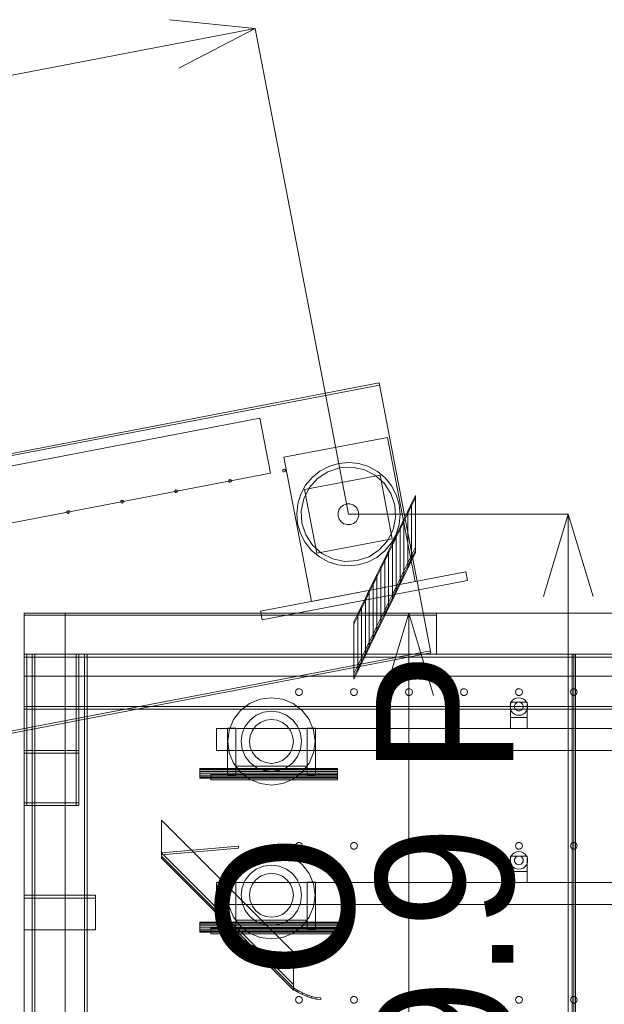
# Model space of a CAD drawing. Header units: millimetres. Extents: x -4395 to 65662, y -65530 to 6847.
# Tile 934 of 1034: x 40453 to 41517, y 2288 to 4080. Entities that reach past the tile are written whole.
import ezdxf

# ---------------------------------------------------------------- set-up
doc = ezdxf.new("R2010")
doc.units = ezdxf.units.MM
for name, color, linetype, lineweight in [('COTAS_O', 1, 'Continuous', 0), ('COTAS_P', 1, 'Continuous', 0), ('lateral_C03', 7, 'Continuous', 0), ('lateral_C03-dry', 7, 'Continuous', 0), ('lateral_secador', 7, 'Continuous', 0)]:
    doc.layers.add(name, color=color, linetype=linetype, lineweight=lineweight)
doc.dimstyles.new('R19_100', dxfattribs={"dimtxt": 250, "dimasz": 150, "dimexe": 150, "dimexo": 80, "dimgap": 100, "dimtad": 1, "dimtih": 1, "dimtoh": 1, "dimdsep": 46, "dimcen": 0.09, "dimadec": 0, "dimazin": 0, "dimtfac": 1, "dimtdec": 4, "dimtofl": 0, "dimtmove": 0, "dimatfit": 3, "dimfxl": 1, "dimtolj": 1, "dimtzin": 0, "dimarcsym": 0})

# ---------------------------------------------------------------- blocks, each defined once
blk = doc.blocks.new('DIM_R33_10')
at = {"layer": 'COTAS_P'}
for p, q in [((40881.6, 4063.8), (40725.8, 4079.7)), ((27230.5, 1444.9), (40881.6, 4063.8)), ((40881.6, 4063.8), (40742.7, 3991.3)), ((41051.1, 3179.9), (40881.6, 4063.8)), ((27230.5, 1444.9), (27369.3, 1517.3)), ((27400.1, 561), (27230.5, 1444.9)), ((27230.5, 1444.9), (27386.3, 1428.9))]:
    blk.add_line(p, q, dxfattribs=at)
blk.add_text('13900 P', height=250, rotation=10.86, dxfattribs=at).set_placement((34037.2, 2852.5))
blk = doc.blocks.new('DIM_R33_12')
at = {"layer": 'COTAS_P'}
for p, q in [((41051.1, 3179.9), (41451.1, 3179.9)), ((41451.1, 3179.9), (41406.1, 3029.9)), ((41451.1, 0), (41451.1, 3179.9)), ((41451.1, 3179.9), (41496.1, 3029.9)), ((41451.1, 0), (41406.1, 150)), ((41451.1, 0), (41496.1, 150)), ((41051.1, 0), (41451.1, 0))]:
    blk.add_line(p, q, dxfattribs=at)
blk.add_text('3179.9 P', height=250, rotation=90, dxfattribs=at).set_placement((41351.1, 1589.9))
blk = doc.blocks.new('DIM_R33_29')
at = {"layer": 'COTAS_O'}
for p, q in [((40461.1, 3000), (41161.1, 3000)), ((41161.1, 3000), (41116.1, 2850)), ((41161.1, 0), (41161.1, 3000)), ((41161.1, 3000), (41206.1, 2850)), ((41161.1, 0), (41116.1, 150)), ((41161.1, 0), (41206.1, 150)), ((40461.1, 0), (41161.1, 0))]:
    blk.add_line(p, q, dxfattribs=at)
blk.add_text('3000 O', height=250, rotation=90, dxfattribs=at).set_placement((41061.1, 1500))

msp = doc.modelspace()

# ---------------------------------------------------------------- linework, layer by layer
at = {"layer": 'lateral_C03'}
for p, q in [((27259.655, 762.147), (41107.13, 3418.726)), ((27260.408, 758.219), (41107.884, 3414.798)), ((41201.335, 2927.681), (41107.13, 3418.726)), ((41107.884, 3414.798), (41107.13, 3418.726)), ((27391.471, 765.035), (40890.305, 3354.728)), ((40909.523, 3254.555), (40890.305, 3354.728)), ((40933.482, 3283.589), (41122.043, 3319.764)), ((41172.349, 3057.545), (41122.043, 3319.764)), ((40933.482, 3283.589), (40983.787, 3021.371)), ((40932.006, 3260.668), (40931.62, 3258.794)), ((40933.604, 3261.72), (40932.006, 3260.668)), ((40935.478, 3261.334), (40933.604, 3261.72)), ((40936.53, 3259.736), (40935.478, 3261.334)), ((41015.745, 3266.985), (40999.435, 3258.409)), ((41034.922, 3264.357), (41013.614, 3257.285)), ((41033.415, 3272.214), (41015.745, 3266.985)), ((41051.765, 3273.895), (41033.415, 3272.214)), ((41057.334, 3265.673), (41034.922, 3264.357)), ((41070.091, 3271.964), (41051.765, 3273.895)), ((41079.323, 3261.143), (41057.334, 3265.673)), ((41087.688, 3266.495), (41070.091, 3271.964)), ((41099.39, 3251.077), (41079.323, 3261.143)), ((41103.88, 3257.698), (41087.688, 3266.495)), ((27410.689, 664.861), (40909.523, 3254.555)), ((40835.395, 3242.879), (40833.797, 3241.827)), ((40837.269, 3242.493), (40835.395, 3242.879)), ((40931.62, 3258.794), (40932.672, 3257.196)), ((40932.672, 3257.196), (40934.546, 3256.81)), ((40934.546, 3256.81), (40936.144, 3257.862)), ((40936.144, 3257.862), (40936.53, 3259.736)), ((40971.263, 3224.652), (41108.755, 3251.029)), ((40985.111, 3246.816), (40973.324, 3232.651)), ((40994.863, 3244.94), (40979.946, 3228.162)), ((40999.435, 3258.409), (40985.111, 3246.816)), ((41013.614, 3257.285), (40994.863, 3244.94)), ((41116.168, 3236.159), (41099.39, 3251.077)), ((41118.044, 3245.911), (41103.88, 3257.698)), ((41130.988, 3135.142), (41108.755, 3251.029)), ((41129.637, 3231.587), (41118.044, 3245.911)), ((40833.797, 3241.827), (40833.411, 3239.953)), ((40833.411, 3239.953), (40834.463, 3238.355)), ((40834.463, 3238.355), (40836.337, 3237.969)), ((40836.337, 3237.969), (40837.935, 3239.021)), ((40838.321, 3240.895), (40837.269, 3242.493)), ((40837.935, 3239.021), (40838.321, 3240.895)), ((40973.324, 3232.651), (40964.527, 3216.46)), ((40979.946, 3228.162), (40969.879, 3208.095)), ((41128.513, 3217.408), (41116.168, 3236.159)), ((41138.213, 3215.277), (41129.637, 3231.587)), ((40735.588, 3222.986), (40735.202, 3221.112)), ((40735.202, 3221.112), (40736.254, 3219.514)), ((40737.186, 3224.038), (40735.588, 3222.986)), ((40736.254, 3219.514), (40738.128, 3219.128)), ((40739.06, 3223.652), (40737.186, 3224.038)), ((40738.128, 3219.128), (40739.726, 3220.18)), ((40740.112, 3222.054), (40739.06, 3223.652)), ((40739.726, 3220.18), (40740.112, 3222.054)), ((40964.527, 3216.46), (40959.058, 3198.863)), ((40969.879, 3208.095), (40965.35, 3186.106)), ((40971.263, 3224.652), (40993.495, 3108.765)), ((41135.585, 3196.1), (41128.513, 3217.408)), ((41143.442, 3197.608), (41138.213, 3215.277)), ((40637.379, 3204.145), (40636.993, 3202.271)), ((40636.993, 3202.271), (40638.045, 3200.673)), ((40638.977, 3205.197), (40637.379, 3204.145)), ((40638.045, 3200.673), (40639.919, 3200.287)), ((40640.851, 3204.811), (40638.977, 3205.197)), ((40639.919, 3200.287), (40641.517, 3201.339)), ((40641.903, 3203.213), (40640.851, 3204.811)), ((40641.517, 3201.339), (40641.903, 3203.213)), ((40959.058, 3198.863), (40957.127, 3180.537)), ((41037.261, 3192.889), (41033.925, 3187.969)), ((41041.955, 3196.537), (41037.261, 3192.889)), ((41047.545, 3198.557), (41041.955, 3196.537)), ((41053.487, 3198.75), (41047.545, 3198.557)), ((41059.197, 3197.097), (41053.487, 3198.75)), ((41064.117, 3193.761), (41059.197, 3197.097)), ((41067.765, 3189.068), (41064.117, 3193.761)), ((41069.785, 3183.477), (41067.765, 3189.068)), ((41136.901, 3173.688), (41135.585, 3196.1)), ((41145.123, 3179.257), (41143.442, 3197.608)), ((40539.17, 3185.304), (40538.784, 3183.43)), ((40538.784, 3183.43), (40539.836, 3181.832)), ((40540.768, 3186.356), (40539.17, 3185.304)), ((40539.836, 3181.832), (40541.71, 3181.446)), ((40542.642, 3185.97), (40540.768, 3186.356)), ((40541.71, 3181.446), (40543.308, 3182.498)), ((40543.694, 3184.372), (40542.642, 3185.97)), ((40543.308, 3182.498), (40543.694, 3184.372)), ((40957.127, 3180.537), (40958.809, 3162.187)), ((40965.35, 3186.106), (40966.665, 3163.694)), ((41033.925, 3187.969), (41032.273, 3182.259)), ((41032.273, 3182.259), (41032.466, 3176.317)), ((41032.466, 3176.317), (41034.485, 3170.726)), ((41064.989, 3166.905), (41068.325, 3171.825)), ((41068.325, 3171.825), (41069.978, 3177.535)), ((41069.978, 3177.535), (41069.785, 3183.477)), ((41132.371, 3151.7), (41136.901, 3173.688)), ((41143.192, 3160.931), (41145.123, 3179.257)), ((40958.809, 3162.187), (40964.038, 3144.517)), ((40966.665, 3163.694), (40973.737, 3142.386)), ((41034.485, 3170.726), (41038.133, 3166.033)), ((41038.133, 3166.033), (41043.053, 3162.697)), ((41043.053, 3162.697), (41048.764, 3161.044)), ((41048.764, 3161.044), (41054.705, 3161.237)), ((41054.705, 3161.237), (41060.296, 3163.257)), ((41060.296, 3163.257), (41064.989, 3166.905)), ((41137.723, 3143.335), (41143.192, 3160.931)), ((40964.038, 3144.517), (40972.613, 3128.207)), ((40973.737, 3142.386), (40986.083, 3123.635)), ((41122.305, 3131.632), (41132.371, 3151.7)), ((41128.926, 3127.143), (41137.723, 3143.335)), ((40972.613, 3128.207), (40984.206, 3113.883)), ((40986.083, 3123.635), (41002.861, 3108.718)), ((40993.495, 3108.765), (41130.988, 3135.142)), ((41107.388, 3114.854), (41122.305, 3131.632)), ((41117.139, 3112.978), (41128.926, 3127.143)), ((40984.206, 3113.883), (40998.371, 3102.096)), ((40998.371, 3102.096), (41014.563, 3093.299)), ((41002.861, 3108.718), (41022.928, 3098.651)), ((41067.329, 3095.437), (41088.636, 3102.509)), ((41086.506, 3092.81), (41102.816, 3101.385)), ((41088.636, 3102.509), (41107.388, 3114.854)), ((41102.816, 3101.385), (41117.139, 3112.978)), ((41014.563, 3093.299), (41032.16, 3087.83)), ((41022.928, 3098.651), (41044.917, 3094.121)), ((41032.16, 3087.83), (41050.485, 3085.899)), ((41044.917, 3094.121), (41067.329, 3095.437)), ((41050.485, 3085.899), (41068.836, 3087.581)), ((41068.836, 3087.581), (41086.506, 3092.81)), ((40891.471, 3003.66), (41264.665, 3075.256)), ((41267.68, 3059.543), (41264.665, 3075.256)), ((40894.485, 2987.947), (41267.68, 3059.543)), ((40983.787, 3021.371), (41172.349, 3057.545)), ((40891.471, 3003.66), (40894.485, 2987.947)), ((27353.106, 275.03), (41200.582, 2931.609)), ((27353.86, 271.102), (41201.335, 2927.681)), ((41201.335, 2927.681), (41200.582, 2931.609))]:
    msp.add_line(p, q, dxfattribs=at)
at = {"layer": 'lateral_C03-dry'}
for p, q in [((41173.125, 3213.897), (41166.126, 3199.528)), ((41173.125, 3209.897), (41166.126, 3195.528)), ((41173.125, 3209.897), (41173.125, 3213.897)), ((41173.125, 3213.897), (41173.125, 3119.897)), ((41166.126, 3199.528), (41159.126, 3185.16)), ((41166.126, 3195.528), (41159.126, 3181.16)), ((41166.126, 3199.528), (41166.126, 3195.528)), ((41166.126, 3105.528), (41166.126, 3199.528)), ((41159.126, 3185.16), (41152.127, 3170.791)), ((41159.126, 3181.16), (41152.127, 3166.791)), ((41159.126, 3185.16), (41159.126, 3181.16)), ((41159.126, 3091.16), (41159.126, 3185.16)), ((41145.127, 3156.423), (41138.128, 3142.054)), ((41152.127, 3170.791), (41145.127, 3156.423)), ((41152.127, 3166.791), (41145.127, 3152.423)), ((41145.127, 3156.423), (41145.127, 3152.423)), ((41145.127, 3062.423), (41145.127, 3156.423)), ((41152.127, 3170.791), (41152.127, 3166.791)), ((41152.127, 3076.791), (41152.127, 3170.791)), ((41138.128, 3142.054), (41131.128, 3127.686)), ((41138.128, 3138.054), (41131.128, 3123.686)), ((41145.127, 3152.423), (41138.128, 3138.054)), ((41138.128, 3142.054), (41138.128, 3138.054)), ((41138.128, 3048.054), (41138.128, 3142.054)), ((41131.128, 3127.686), (41124.129, 3113.317)), ((41131.128, 3123.686), (41124.129, 3109.317)), ((41131.128, 3127.686), (41131.128, 3123.686)), ((41131.128, 3033.686), (41131.128, 3127.686)), ((41173.125, 3119.897), (41166.126, 3105.528)), ((41173.125, 3119.897), (41173.125, 3113.897)), ((41124.129, 3113.317), (41117.13, 3098.949)), ((41124.129, 3109.317), (41117.13, 3094.949)), ((41124.129, 3113.317), (41124.129, 3109.317)), ((41124.129, 3019.317), (41124.129, 3113.317)), ((41166.126, 3105.528), (41159.126, 3091.16)), ((41166.126, 3099.528), (41159.126, 3085.16)), ((41173.125, 3113.897), (41166.126, 3099.528)), ((41173.125, 3109.897), (41166.126, 3095.528)), ((41166.126, 3099.528), (41166.126, 3105.528)), ((41166.126, 3095.528), (41166.126, 3099.528)), ((41173.125, 3113.897), (41173.125, 3109.897)), ((41110.13, 3084.58), (41103.131, 3070.211)), ((41117.13, 3098.949), (41110.13, 3084.58)), ((41117.13, 3094.949), (41110.13, 3080.58)), ((41110.13, 3084.58), (41110.13, 3080.58)), ((41110.13, 2990.58), (41110.13, 3084.58)), ((41117.13, 3098.949), (41117.13, 3094.949)), ((41117.13, 3004.949), (41117.13, 3098.949)), ((41159.126, 3091.16), (41152.127, 3076.791)), ((41159.126, 3085.16), (41152.127, 3070.791)), ((41166.126, 3095.528), (41159.126, 3081.16)), ((41159.126, 3085.16), (41159.126, 3091.16)), ((41159.126, 3081.16), (41159.126, 3085.16)), ((41103.131, 3070.211), (41096.131, 3055.843)), ((41103.131, 3066.211), (41096.131, 3051.843)), ((41110.13, 3080.58), (41103.131, 3066.211)), ((41103.131, 3070.211), (41103.131, 3066.211)), ((41103.131, 2976.211), (41103.131, 3070.211)), ((41152.127, 3076.791), (41145.127, 3062.423)), ((41152.127, 3070.791), (41145.127, 3056.423)), ((41152.127, 3066.791), (41145.127, 3052.423)), ((41159.126, 3081.16), (41152.127, 3066.791)), ((41152.127, 3070.791), (41152.127, 3076.791)), ((41152.127, 3066.791), (41152.127, 3070.791)), ((41096.131, 3055.843), (41089.132, 3041.474)), ((41096.131, 3051.843), (41089.132, 3037.474)), ((41096.131, 3055.843), (41096.131, 3051.843)), ((41096.131, 2961.843), (41096.131, 3055.843)), ((41138.128, 3048.054), (41131.128, 3033.686)), ((41145.127, 3062.423), (41138.128, 3048.054)), ((41145.127, 3056.423), (41138.128, 3042.054)), ((41145.127, 3052.423), (41138.128, 3038.054)), ((41138.128, 3042.054), (41138.128, 3048.054)), ((41145.127, 3056.423), (41145.127, 3062.423)), ((41145.127, 3052.423), (41145.127, 3056.423)), ((41089.132, 3041.474), (41082.132, 3027.106)), ((41089.132, 3037.474), (41082.132, 3023.106)), ((41089.132, 3041.474), (41089.132, 3037.474)), ((41089.132, 2947.474), (41089.132, 3041.474)), ((41131.128, 3033.686), (41124.129, 3019.317)), ((41138.128, 3042.054), (41131.128, 3027.686)), ((41138.128, 3038.054), (41131.128, 3023.686)), ((41131.128, 3027.686), (41131.128, 3033.686)), ((41138.128, 3038.054), (41138.128, 3042.054)), ((41075.133, 3012.737), (41068.133, 2998.369)), ((41082.132, 3027.106), (41075.133, 3012.737)), ((41082.132, 3023.106), (41075.133, 3008.737)), ((41075.133, 3012.737), (41075.133, 3008.737)), ((41075.133, 2918.737), (41075.133, 3012.737)), ((41082.132, 3027.106), (41082.132, 3023.106)), ((41082.132, 2933.106), (41082.132, 3027.106)), ((41124.129, 3019.317), (41117.13, 3004.949)), ((41124.129, 3013.317), (41117.13, 2998.949)), ((41131.128, 3027.686), (41124.129, 3013.317)), ((41131.128, 3023.686), (41124.129, 3009.317)), ((41124.129, 3013.317), (41124.129, 3019.317)), ((41124.129, 3009.317), (41124.129, 3013.317)), ((41131.128, 3023.686), (41131.128, 3027.686)), ((41068.133, 2998.369), (41061.134, 2984)), ((41068.133, 2994.369), (41061.134, 2980)), ((41075.133, 3008.737), (41068.133, 2994.369)), ((41068.133, 2998.369), (41068.133, 2994.369)), ((41068.133, 2904.369), (41068.133, 2998.369)), ((41117.13, 3004.949), (41110.13, 2990.58)), ((41117.13, 2998.949), (41110.13, 2984.58)), ((41117.13, 2994.949), (41110.13, 2980.58)), ((41124.129, 3009.317), (41117.13, 2994.949)), ((41117.13, 2998.949), (41117.13, 3004.949)), ((41117.13, 2994.949), (41117.13, 2998.949)), ((41061.134, 2984), (41061.134, 2980)), ((41061.134, 2890), (41061.134, 2984)), ((41103.131, 2976.211), (41096.131, 2961.843)), ((41110.13, 2990.58), (41103.131, 2976.211)), ((41110.13, 2984.58), (41103.131, 2970.211)), ((41110.13, 2980.58), (41103.131, 2966.211)), ((41103.131, 2970.211), (41103.131, 2976.211)), ((41110.13, 2984.58), (41110.13, 2990.58)), ((41110.13, 2980.58), (41110.13, 2984.58)), ((41096.131, 2961.843), (41089.132, 2947.474)), ((41103.131, 2970.211), (41096.131, 2955.843)), ((41103.131, 2966.211), (41096.131, 2951.843)), ((41096.131, 2955.843), (41096.131, 2961.843)), ((41103.131, 2966.211), (41103.131, 2970.211)), ((41089.132, 2947.474), (41082.132, 2933.106)), ((41089.132, 2941.474), (41082.132, 2927.106)), ((41096.131, 2955.843), (41089.132, 2941.474)), ((41096.131, 2951.843), (41089.132, 2937.474)), ((41089.132, 2941.474), (41089.132, 2947.474)), ((41089.132, 2937.474), (41089.132, 2941.474)), ((41096.131, 2951.843), (41096.131, 2955.843)), ((41082.132, 2933.106), (41075.133, 2918.737)), ((41082.132, 2927.106), (41075.133, 2912.737)), ((41082.132, 2923.106), (41075.133, 2908.737)), ((41089.132, 2937.474), (41082.132, 2923.106)), ((41082.132, 2927.106), (41082.132, 2933.106)), ((41082.132, 2923.106), (41082.132, 2927.106)), ((41068.133, 2904.369), (41061.134, 2890)), ((41075.133, 2918.737), (41068.133, 2904.369)), ((41075.133, 2912.737), (41068.133, 2898.369)), ((41075.133, 2908.737), (41068.133, 2894.369)), ((41068.133, 2898.369), (41068.133, 2904.369)), ((41075.133, 2912.737), (41075.133, 2918.737)), ((41075.133, 2908.737), (41075.133, 2912.737)), ((41068.133, 2898.369), (41061.134, 2884)), ((41068.133, 2894.369), (41061.134, 2880)), ((41061.134, 2884), (41061.134, 2890)), ((41068.133, 2894.369), (41068.133, 2898.369)), ((41061.134, 2880), (41061.134, 2884))]:
    msp.add_line(p, q, dxfattribs=at)
at = {"layer": 'lateral_secador'}
for p, q in [((40461.134, 3000), (40536.134, 3000)), ((40461.134, 3000), (40461.134, 2750)), ((40461.134, 3000), (40461.134, 0)), ((40461.134, 3000), (41211.134, 3000)), ((40461.134, 3000), (40461.134, 2996)), ((40461.134, 2996), (41211.134, 2996)), ((40536.134, 2750), (40536.134, 3000)), ((40536.134, 0), (40536.134, 3000)), ((41211.134, 3000), (42211.134, 3000)), ((41211.134, 3000), (41211.134, 2925)), ((41211.134, 2996), (41211.134, 3000)), ((40461.134, 2925), (41461.134, 2925)), ((40461.134, 2925), (40461.134, 0)), ((40461.134, 2925), (60461.134, 2925)), ((40461.134, 2925), (40461.134, 2885)), ((40461.134, 2925), (40461.134, 2920)), ((40461.134, 2925), (40561.134, 2925)), ((40461.134, 2925), (40461.134, 2650)), ((40461.134, 2925), (40466.134, 2925)), ((40466.134, 2650), (40466.134, 2925)), ((40476.134, 2925), (40576.134, 2925)), ((40476.134, 2925), (40476.134, 20)), ((40476.134, 2925), (40481.134, 2925)), ((40481.134, 20), (40481.134, 2925)), ((40556.134, 2925), (40561.134, 2925)), ((40556.134, 2925), (40556.134, 2650)), ((40561.134, 2650), (40561.134, 2925)), ((40571.134, 2925), (40576.134, 2925)), ((40571.134, 2925), (40571.134, 20)), ((40576.134, 20), (40576.134, 2925)), ((41211.134, 2925), (42211.134, 2925)), ((41458.134, 2925), (41464.134, 2925)), ((41458.134, 2925), (41458.134, 60)), ((41461.134, 0), (41461.134, 2925)), ((41461.134, 2925), (42461.134, 2925)), ((41464.134, 60), (41464.134, 2925)), ((40461.134, 2920), (60461.134, 2920)), ((40461.134, 2920), (40461.134, 2830)), ((40461.134, 2885), (60461.134, 2885)), ((40955.997, 2860.082), (40954.784, 2856.35)), ((40954.784, 2856.35), (40955.997, 2852.618)), ((40959.172, 2862.389), (40955.997, 2860.082)), ((40955.997, 2852.618), (40959.172, 2850.311)), ((40963.096, 2862.389), (40959.172, 2862.389)), ((40959.172, 2850.311), (40963.096, 2850.311)), ((40966.271, 2860.082), (40963.096, 2862.389)), ((40963.096, 2850.311), (40966.271, 2852.618)), ((40967.484, 2856.35), (40966.271, 2860.082)), ((40966.271, 2852.618), (40967.484, 2856.35)), ((41055.997, 2860.082), (41054.784, 2856.35)), ((41054.784, 2856.35), (41055.997, 2852.618)), ((41059.172, 2862.389), (41055.997, 2860.082)), ((41055.997, 2852.618), (41059.172, 2850.311)), ((41063.096, 2862.389), (41059.172, 2862.389)), ((41059.172, 2850.311), (41063.096, 2850.311)), ((41066.271, 2860.082), (41063.096, 2862.389)), ((41063.096, 2850.311), (41066.271, 2852.618)), ((41067.484, 2856.35), (41066.271, 2860.082)), ((41066.271, 2852.618), (41067.484, 2856.35)), ((41155.997, 2860.082), (41154.784, 2856.35)), ((41154.784, 2856.35), (41155.997, 2852.618)), ((41159.172, 2862.389), (41155.997, 2860.082)), ((41155.997, 2852.618), (41159.172, 2850.311)), ((41163.096, 2862.389), (41159.172, 2862.389)), ((41159.172, 2850.311), (41163.096, 2850.311)), ((41166.271, 2860.082), (41163.096, 2862.389)), ((41163.096, 2850.311), (41166.271, 2852.618)), ((41167.484, 2856.35), (41166.271, 2860.082)), ((41166.271, 2852.618), (41167.484, 2856.35)), ((41255.997, 2860.082), (41254.784, 2856.35)), ((41254.784, 2856.35), (41255.997, 2852.618)), ((41259.172, 2862.389), (41255.997, 2860.082)), ((41255.997, 2852.618), (41259.172, 2850.311)), ((41263.096, 2862.389), (41259.172, 2862.389)), ((41259.172, 2850.311), (41263.096, 2850.311)), ((41266.271, 2860.082), (41263.096, 2862.389)), ((41263.096, 2850.311), (41266.271, 2852.618)), ((41267.484, 2856.35), (41266.271, 2860.082)), ((41266.271, 2852.618), (41267.484, 2856.35)), ((41355.997, 2860.082), (41354.784, 2856.35)), ((41354.784, 2856.35), (41355.997, 2852.618)), ((41359.172, 2862.389), (41355.997, 2860.082)), ((41355.997, 2852.618), (41359.172, 2850.311)), ((41363.096, 2862.389), (41359.172, 2862.389)), ((41359.172, 2850.311), (41363.096, 2850.311)), ((41366.271, 2860.082), (41363.096, 2862.389)), ((41363.096, 2850.311), (41366.271, 2852.618)), ((41367.484, 2856.35), (41366.271, 2860.082)), ((41366.271, 2852.618), (41367.484, 2856.35)), ((41455.997, 2860.082), (41454.784, 2856.35)), ((41454.784, 2856.35), (41455.997, 2852.618)), ((41459.172, 2862.389), (41455.997, 2860.082)), ((41455.997, 2852.618), (41459.172, 2850.311)), ((41463.096, 2862.389), (41459.172, 2862.389)), ((41459.172, 2850.311), (41463.096, 2850.311)), ((41466.271, 2860.082), (41463.096, 2862.389)), ((41463.096, 2850.311), (41466.271, 2852.618)), ((41467.484, 2856.35), (41466.271, 2860.082)), ((41466.271, 2852.618), (41467.484, 2856.35)), ((40871.384, 2835.349), (40854.919, 2822.715)), ((40890.558, 2843.291), (40871.384, 2835.349)), ((40911.134, 2846), (40890.558, 2843.291)), ((40931.71, 2843.291), (40911.134, 2846)), ((40950.884, 2835.349), (40931.71, 2843.291)), ((40967.349, 2822.715), (40950.884, 2835.349)), ((41345.679, 2834.141), (41345.134, 2830)), ((41347.277, 2838), (41345.679, 2834.141)), ((41346.134, 2838), (41376.134, 2838)), ((41346.134, 2838), (41346.134, 2810)), ((41349.82, 2841.314), (41347.277, 2838)), ((41353.134, 2843.856), (41349.82, 2841.314)), ((41356.993, 2845.455), (41353.134, 2843.856)), ((41353.406, 2832.071), (41353.134, 2830)), ((41354.206, 2834), (41353.406, 2832.071)), ((41355.477, 2835.657), (41354.206, 2834)), ((41357.134, 2836.928), (41355.477, 2835.657)), ((41361.134, 2846), (41356.993, 2845.455)), ((41359.063, 2837.727), (41357.134, 2836.928)), ((41361.134, 2838), (41359.063, 2837.727)), ((41365.275, 2845.455), (41361.134, 2846)), ((41363.204, 2837.727), (41361.134, 2838)), ((41365.134, 2836.928), (41363.204, 2837.727)), ((41366.791, 2835.657), (41365.134, 2836.928)), ((41369.134, 2843.856), (41365.275, 2845.455)), ((41368.062, 2834), (41366.791, 2835.657)), ((41368.861, 2832.071), (41368.062, 2834)), ((41369.134, 2830), (41368.861, 2832.071)), ((41372.448, 2841.314), (41369.134, 2843.856)), ((41374.99, 2838), (41372.448, 2841.314)), ((41376.589, 2834.141), (41374.99, 2838)), ((41376.134, 2810), (41376.134, 2838)), ((41377.134, 2830), (41376.589, 2834.141)), ((40461.134, 2830), (60461.134, 2830)), ((40461.134, 2830), (40461.134, 2825)), ((40461.134, 2825), (60461.134, 2825)), ((40854.919, 2822.715), (40842.285, 2806.25)), ((40883.634, 2814.131), (40872.243, 2805.391)), ((40896.899, 2819.626), (40883.634, 2814.131)), ((40911.134, 2821.5), (40896.899, 2819.626)), ((40925.369, 2819.626), (40911.134, 2821.5)), ((40938.634, 2814.131), (40925.369, 2819.626)), ((40950.025, 2805.391), (40938.634, 2814.131)), ((40979.983, 2806.25), (40967.349, 2822.715)), ((41345.134, 2830), (41345.679, 2825.859)), ((41345.679, 2825.859), (41347.277, 2822)), ((41347.277, 2822), (41349.82, 2818.686)), ((41349.82, 2818.686), (41353.134, 2816.144)), ((41353.134, 2830), (41353.406, 2827.929)), ((41353.134, 2816.144), (41356.993, 2814.545)), ((41353.406, 2827.929), (41354.206, 2826)), ((41354.206, 2826), (41355.477, 2824.343)), ((41355.477, 2824.343), (41357.134, 2823.072)), ((41356.993, 2814.545), (41361.134, 2814)), ((41357.134, 2823.072), (41359.063, 2822.273)), ((41359.063, 2822.273), (41361.134, 2822)), ((41361.134, 2822), (41363.204, 2822.273)), ((41361.134, 2814), (41365.275, 2814.545)), ((41363.204, 2822.273), (41365.134, 2823.072)), ((41365.134, 2823.072), (41366.791, 2824.343)), ((41365.275, 2814.545), (41369.134, 2816.144)), ((41366.791, 2824.343), (41368.062, 2826)), ((41368.062, 2826), (41368.861, 2827.929)), ((41368.861, 2827.929), (41369.134, 2830)), ((41369.134, 2816.144), (41372.448, 2818.686)), ((41372.448, 2818.686), (41374.99, 2822)), ((41374.99, 2822), (41376.589, 2825.859)), ((41376.589, 2825.859), (41377.134, 2830)), ((40842.285, 2806.25), (40834.343, 2787.076)), ((40872.243, 2805.391), (40863.502, 2794)), ((40891.134, 2801.141), (40882.85, 2794.784)), ((40900.781, 2805.137), (40891.134, 2801.141)), ((40911.134, 2806.5), (40900.781, 2805.137)), ((40921.487, 2805.137), (40911.134, 2806.5)), ((40931.134, 2801.141), (40921.487, 2805.137)), ((40939.418, 2794.784), (40931.134, 2801.141)), ((40958.765, 2794), (40950.025, 2805.391)), ((40987.925, 2787.076), (40979.983, 2806.25)), ((41346.134, 2810), (41376.134, 2810)), ((41346.134, 2810), (41346.134, 2790)), ((41376.134, 2790), (41376.134, 2810)), ((40811.134, 2790), (60111.134, 2790)), ((40811.134, 2790), (40811.134, 2750)), ((40831.134, 2790.5), (40846.134, 2790.5)), ((40831.134, 2790.5), (40831.134, 2704.5)), ((40834.343, 2787.076), (40831.634, 2766.5)), ((40846.134, 2704.5), (40846.134, 2790.5)), ((40858.008, 2780.735), (40856.134, 2766.5)), ((40863.502, 2794), (40858.008, 2780.735)), ((40876.493, 2786.5), (40872.497, 2776.853)), ((40882.85, 2794.784), (40876.493, 2786.5)), ((40945.775, 2786.5), (40939.418, 2794.784)), ((40949.771, 2776.853), (40945.775, 2786.5)), ((40964.26, 2780.735), (40958.765, 2794)), ((40966.134, 2766.5), (40964.26, 2780.735)), ((40976.134, 2790.5), (40991.134, 2790.5)), ((40976.134, 2790.5), (40976.134, 2704.5)), ((40990.634, 2766.5), (40987.925, 2787.076)), ((40991.134, 2704.5), (40991.134, 2790.5)), ((41346.134, 2790), (41376.134, 2790)), ((40831.634, 2766.5), (40834.343, 2745.924)), ((40856.134, 2766.5), (40858.008, 2752.265)), ((40872.497, 2776.853), (40871.134, 2766.5)), ((40871.134, 2766.5), (40872.497, 2756.147)), ((40951.134, 2766.5), (40949.771, 2776.853)), ((40949.771, 2756.147), (40951.134, 2766.5)), ((40964.26, 2752.265), (40966.134, 2766.5)), ((40987.925, 2745.924), (40990.634, 2766.5)), ((40461.134, 2750), (40536.134, 2750)), ((40461.134, 2750), (40461.134, 0)), ((40461.134, 2750), (40561.134, 2750)), ((40461.134, 2750), (40461.134, 2745)), ((40461.134, 2745), (40561.134, 2745)), ((40461.134, 2745), (40466.134, 2745)), ((40461.134, 2745), (40461.134, 2655)), ((40466.134, 2655), (40466.134, 2745)), ((40536.134, 0), (40536.134, 2750)), ((40556.134, 2745), (40561.134, 2745)), ((40556.134, 2745), (40556.134, 2655)), ((40561.134, 2745), (40561.134, 2750)), ((40561.134, 2655), (40561.134, 2745)), ((40811.134, 2750), (60111.134, 2750)), ((40834.343, 2745.924), (40842.285, 2726.75)), ((40858.008, 2752.265), (40863.502, 2739)), ((40872.497, 2756.147), (40876.493, 2746.5)), ((40876.493, 2746.5), (40882.85, 2738.216)), ((40939.418, 2738.216), (40945.775, 2746.5)), ((40945.775, 2746.5), (40949.771, 2756.147)), ((40958.765, 2739), (40964.26, 2752.265)), ((40979.983, 2726.75), (40987.925, 2745.924)), ((40842.285, 2726.75), (40854.919, 2710.285)), ((40863.502, 2739), (40872.243, 2727.609)), ((40872.243, 2727.609), (40883.634, 2718.869)), ((40882.85, 2738.216), (40891.134, 2731.859)), ((40891.134, 2731.859), (40900.781, 2727.863)), ((40900.781, 2727.863), (40911.134, 2726.5)), ((40911.134, 2726.5), (40921.487, 2727.863)), ((40921.487, 2727.863), (40931.134, 2731.859)), ((40931.134, 2731.859), (40939.418, 2738.216)), ((40938.634, 2718.869), (40950.025, 2727.609)), ((40950.025, 2727.609), (40958.765, 2739)), ((40967.349, 2710.285), (40979.983, 2726.75)), ((40781.134, 2716.815), (40781.134, 2717.5)), ((40781.134, 2717.5), (41031.134, 2717.5)), ((40781.134, 2714.864), (40781.134, 2716.815)), ((40781.134, 2716.815), (41031.134, 2716.815)), ((40781.134, 2711.944), (40781.134, 2714.864)), ((40781.134, 2714.864), (41031.134, 2714.864)), ((40781.134, 2708.5), (40781.134, 2711.944)), ((40781.134, 2711.944), (41031.134, 2711.944)), ((40781.134, 2705.056), (40781.134, 2708.5)), ((41031.134, 2708.5), (40781.134, 2708.5)), ((40801.134, 2706.5), (41031.134, 2706.5)), ((40801.134, 2706.5), (40801.134, 2696.5)), ((40846.134, 2721.5), (40976.134, 2721.5)), ((40846.134, 2721.5), (40846.134, 2706.5)), ((40846.134, 2706.5), (40976.134, 2706.5)), ((40854.919, 2710.285), (40871.384, 2697.651)), ((40883.634, 2718.869), (40896.899, 2713.374)), ((40896.899, 2713.374), (40911.134, 2711.5)), ((40911.134, 2711.5), (40925.369, 2713.374)), ((40925.369, 2713.374), (40938.634, 2718.869)), ((40950.884, 2697.651), (40967.349, 2710.285)), ((40976.134, 2706.5), (40976.134, 2721.5)), ((41031.134, 2716.815), (41031.134, 2717.5)), ((41031.134, 2714.864), (41031.134, 2716.815)), ((41031.134, 2711.944), (41031.134, 2714.864)), ((41031.134, 2708.5), (41031.134, 2711.944)), ((41031.134, 2708.5), (41031.134, 2705.056)), ((41031.134, 2696.5), (41031.134, 2706.5)), ((40781.134, 2705.056), (40781.134, 2702.136)), ((40781.134, 2705.056), (41031.134, 2705.056)), ((40781.134, 2702.136), (40781.134, 2700.185)), ((40781.134, 2702.136), (41031.134, 2702.136)), ((40781.134, 2700.185), (40781.134, 2699.5)), ((40781.134, 2700.185), (41031.134, 2700.185)), ((40781.134, 2699.5), (41031.134, 2699.5)), ((40801.134, 2696.5), (41031.134, 2696.5)), ((40831.134, 2704.5), (40846.134, 2704.5)), ((40871.384, 2697.651), (40890.558, 2689.709)), ((40890.558, 2689.709), (40911.134, 2687)), ((40911.134, 2687), (40931.71, 2689.709)), ((40931.71, 2689.709), (40950.884, 2697.651)), ((40976.134, 2704.5), (40991.134, 2704.5)), ((41031.134, 2705.056), (41031.134, 2702.136)), ((41031.134, 2702.136), (41031.134, 2700.185)), ((41031.134, 2700.185), (41031.134, 2699.5)), ((40461.134, 2655), (40561.134, 2655)), ((40461.134, 2655), (40461.134, 2650)), ((40461.134, 2655), (40466.134, 2655)), ((40556.134, 2655), (40561.134, 2655)), ((40561.134, 2650), (40561.134, 2655)), ((40461.134, 2650), (40561.134, 2650)), ((40461.134, 2650), (40466.134, 2650)), ((40556.134, 2650), (40561.134, 2650)), ((40951.134, 2383), (40711.134, 2623)), ((40711.134, 2623), (40711.134, 2554)), ((40955.997, 2580.082), (40954.784, 2576.35)), ((40959.172, 2582.389), (40955.997, 2580.082)), ((40963.096, 2582.389), (40959.172, 2582.389)), ((40966.271, 2580.082), (40963.096, 2582.389)), ((40967.484, 2576.35), (40966.271, 2580.082)), ((41055.997, 2580.082), (41054.784, 2576.35)), ((41059.172, 2582.389), (41055.997, 2580.082)), ((41063.096, 2582.389), (41059.172, 2582.389)), ((41066.271, 2580.082), (41063.096, 2582.389)), ((41067.484, 2576.35), (41066.271, 2580.082)), ((41155.997, 2580.082), (41154.784, 2576.35)), ((41159.172, 2582.389), (41155.997, 2580.082)), ((41163.096, 2582.389), (41159.172, 2582.389)), ((41166.271, 2580.082), (41163.096, 2582.389)), ((41167.484, 2576.35), (41166.271, 2580.082)), ((41255.997, 2580.082), (41254.784, 2576.35)), ((41259.172, 2582.389), (41255.997, 2580.082)), ((41263.096, 2582.389), (41259.172, 2582.389)), ((41266.271, 2580.082), (41263.096, 2582.389)), ((41267.484, 2576.35), (41266.271, 2580.082)), ((41355.997, 2580.082), (41354.784, 2576.35)), ((41359.172, 2582.389), (41355.997, 2580.082)), ((41363.096, 2582.389), (41359.172, 2582.389)), ((41366.271, 2580.082), (41363.096, 2582.389)), ((41367.484, 2576.35), (41366.271, 2580.082)), ((41455.997, 2580.082), (41454.784, 2576.35)), ((41459.172, 2582.389), (41455.997, 2580.082)), ((41463.096, 2582.389), (41459.172, 2582.389)), ((41466.271, 2580.082), (41463.096, 2582.389)), ((41467.484, 2576.35), (41466.271, 2580.082)), ((40851.134, 2576), (40711.134, 2564)), ((40851.134, 2572), (40711.134, 2560)), ((40711.134, 2564), (40951.134, 2324)), ((40711.134, 2558), (40711.134, 2564)), ((40711.134, 2564), (40711.134, 2560)), ((40851.134, 2572), (40851.134, 2576)), ((40890.558, 2563.291), (40871.384, 2555.349)), ((40911.134, 2566), (40890.558, 2563.291)), ((40931.71, 2563.291), (40911.134, 2566)), ((40950.884, 2555.349), (40931.71, 2563.291)), ((40954.784, 2576.35), (40955.997, 2572.618)), ((40955.997, 2572.618), (40959.172, 2570.311)), ((40959.172, 2570.311), (40963.096, 2570.311)), ((40963.096, 2570.311), (40966.271, 2572.618)), ((40966.271, 2572.618), (40967.484, 2576.35)), ((41054.784, 2576.35), (41055.997, 2572.618)), ((41055.997, 2572.618), (41059.172, 2570.311)), ((41059.172, 2570.311), (41063.096, 2570.311)), ((41063.096, 2570.311), (41066.271, 2572.618)), ((41066.271, 2572.618), (41067.484, 2576.35)), ((41154.784, 2576.35), (41155.997, 2572.618)), ((41155.997, 2572.618), (41159.172, 2570.311)), ((41159.172, 2570.311), (41163.096, 2570.311)), ((41163.096, 2570.311), (41166.271, 2572.618)), ((41166.271, 2572.618), (41167.484, 2576.35)), ((41254.784, 2576.35), (41255.997, 2572.618)), ((41255.997, 2572.618), (41259.172, 2570.311)), ((41259.172, 2570.311), (41263.096, 2570.311)), ((41263.096, 2570.311), (41266.271, 2572.618)), ((41266.271, 2572.618), (41267.484, 2576.35)), ((41353.134, 2563.856), (41349.82, 2561.314)), ((41356.993, 2565.455), (41353.134, 2563.856)), ((41354.784, 2576.35), (41355.997, 2572.618)), ((41355.997, 2572.618), (41359.172, 2570.311)), ((41361.134, 2566), (41356.993, 2565.455)), ((41359.172, 2570.311), (41363.096, 2570.311)), ((41365.275, 2565.455), (41361.134, 2566)), ((41363.096, 2570.311), (41366.271, 2572.618)), ((41369.134, 2563.856), (41365.275, 2565.455)), ((41366.271, 2572.618), (41367.484, 2576.35)), ((41372.448, 2561.314), (41369.134, 2563.856)), ((41454.784, 2576.35), (41455.997, 2572.618)), ((41455.997, 2572.618), (41459.172, 2570.311)), ((41459.172, 2570.311), (41463.096, 2570.311)), ((41463.096, 2570.311), (41466.271, 2572.618)), ((41466.271, 2572.618), (41467.484, 2576.35)), ((40711.134, 2558), (40951.134, 2318)), ((40711.134, 2554), (40711.134, 2558)), ((40711.134, 2554), (40951.134, 2314)), ((40871.384, 2555.349), (40854.919, 2542.715)), ((40967.349, 2542.715), (40950.884, 2555.349)), ((41345.679, 2554.141), (41345.134, 2550)), ((41345.134, 2550), (41345.679, 2545.859)), ((41347.277, 2558), (41345.679, 2554.141)), ((41345.679, 2545.859), (41347.277, 2542)), ((41346.134, 2558), (41376.134, 2558)), ((41346.134, 2558), (41346.134, 2530)), ((41349.82, 2561.314), (41347.277, 2558)), ((41353.406, 2552.071), (41353.134, 2550)), ((41353.134, 2550), (41353.406, 2547.929)), ((41354.206, 2554), (41353.406, 2552.071)), ((41353.406, 2547.929), (41354.206, 2546)), ((41355.477, 2555.657), (41354.206, 2554)), ((41354.206, 2546), (41355.477, 2544.343)), ((41357.134, 2556.928), (41355.477, 2555.657)), ((41355.477, 2544.343), (41357.134, 2543.072)), ((41359.063, 2557.727), (41357.134, 2556.928)), ((41361.134, 2558), (41359.063, 2557.727)), ((41363.204, 2557.727), (41361.134, 2558)), ((41365.134, 2556.928), (41363.204, 2557.727)), ((41366.791, 2555.657), (41365.134, 2556.928)), ((41365.134, 2543.072), (41366.791, 2544.343)), ((41368.062, 2554), (41366.791, 2555.657)), ((41366.791, 2544.343), (41368.062, 2546)), ((41368.861, 2552.071), (41368.062, 2554)), ((41368.062, 2546), (41368.861, 2547.929)), ((41369.134, 2550), (41368.861, 2552.071)), ((41368.861, 2547.929), (41369.134, 2550)), ((41374.99, 2558), (41372.448, 2561.314)), ((41376.589, 2554.141), (41374.99, 2558)), ((41374.99, 2542), (41376.589, 2545.859)), ((41376.134, 2530), (41376.134, 2558)), ((41377.134, 2550), (41376.589, 2554.141)), ((41376.589, 2545.859), (41377.134, 2550)), ((40842.285, 2526.25), (40834.343, 2507.076)), ((40854.919, 2542.715), (40842.285, 2526.25)), ((40883.634, 2534.131), (40872.243, 2525.391)), ((40896.899, 2539.626), (40883.634, 2534.131)), ((40911.134, 2541.5), (40896.899, 2539.626)), ((40911.134, 2526.5), (40900.781, 2525.137)), ((40925.369, 2539.626), (40911.134, 2541.5)), ((40921.487, 2525.137), (40911.134, 2526.5)), ((40938.634, 2534.131), (40925.369, 2539.626)), ((40950.025, 2525.391), (40938.634, 2534.131)), ((40979.983, 2526.25), (40967.349, 2542.715)), ((40987.925, 2507.076), (40979.983, 2526.25)), ((41346.134, 2530), (41376.134, 2530)), ((41346.134, 2530), (41346.134, 2510)), ((41347.277, 2542), (41349.82, 2538.686)), ((41349.82, 2538.686), (41353.134, 2536.144)), ((41353.134, 2536.144), (41356.993, 2534.545)), ((41356.993, 2534.545), (41361.134, 2534)), ((41357.134, 2543.072), (41359.063, 2542.273)), ((41359.063, 2542.273), (41361.134, 2542)), ((41361.134, 2542), (41363.204, 2542.273)), ((41361.134, 2534), (41365.275, 2534.545)), ((41363.204, 2542.273), (41365.134, 2543.072)), ((41365.275, 2534.545), (41369.134, 2536.144)), ((41369.134, 2536.144), (41372.448, 2538.686)), ((41372.448, 2538.686), (41374.99, 2542)), ((41376.134, 2510), (41376.134, 2530)), ((40811.134, 2510), (60111.134, 2510)), ((40811.134, 2510), (40811.134, 2470)), ((40831.134, 2510.5), (40846.134, 2510.5)), ((40831.134, 2510.5), (40831.134, 2424.5)), ((40846.134, 2424.5), (40846.134, 2510.5)), ((40863.502, 2514), (40858.008, 2500.735)), ((40872.243, 2525.391), (40863.502, 2514)), ((40882.85, 2514.784), (40876.493, 2506.5)), ((40891.134, 2521.141), (40882.85, 2514.784)), ((40900.781, 2525.137), (40891.134, 2521.141)), ((40931.134, 2521.141), (40921.487, 2525.137)), ((40939.418, 2514.784), (40931.134, 2521.141)), ((40945.775, 2506.5), (40939.418, 2514.784)), ((40958.765, 2514), (40950.025, 2525.391)), ((40964.26, 2500.735), (40958.765, 2514)), ((40976.134, 2510.5), (40991.134, 2510.5)), ((40976.134, 2510.5), (40976.134, 2424.5)), ((40991.134, 2424.5), (40991.134, 2510.5)), ((41346.134, 2510), (41376.134, 2510)), ((40834.343, 2507.076), (40831.634, 2486.5)), ((40858.008, 2500.735), (40856.134, 2486.5)), ((40872.497, 2496.853), (40871.134, 2486.5)), ((40876.493, 2506.5), (40872.497, 2496.853)), ((40949.771, 2496.853), (40945.775, 2506.5)), ((40951.134, 2486.5), (40949.771, 2496.853)), ((40966.134, 2486.5), (40964.26, 2500.735)), ((40990.634, 2486.5), (40987.925, 2507.076)), ((40461.134, 2486.5), (40591.134, 2486.5)), ((40461.134, 2486.5), (40461.134, 2423.5)), ((40461.134, 2486.5), (40461.134, 2481.5)), ((40461.134, 2481.5), (40591.134, 2481.5)), ((40591.134, 2423.5), (40591.134, 2486.5)), ((40591.134, 2481.5), (40591.134, 2486.5)), ((40831.634, 2486.5), (40834.343, 2465.924)), ((40856.134, 2486.5), (40858.008, 2472.265)), ((40871.134, 2486.5), (40872.497, 2476.147)), ((40872.497, 2476.147), (40876.493, 2466.5)), ((40945.775, 2466.5), (40949.771, 2476.147)), ((40949.771, 2476.147), (40951.134, 2486.5)), ((40964.26, 2472.265), (40966.134, 2486.5)), ((40987.925, 2465.924), (40990.634, 2486.5)), ((40811.134, 2470), (60111.134, 2470)), ((40834.343, 2465.924), (40842.285, 2446.75)), ((40858.008, 2472.265), (40863.502, 2459)), ((40863.502, 2459), (40872.243, 2447.609)), ((40876.493, 2466.5), (40882.85, 2458.216)), ((40882.85, 2458.216), (40891.134, 2451.859)), ((40931.134, 2451.859), (40939.418, 2458.216)), ((40939.418, 2458.216), (40945.775, 2466.5)), ((40950.025, 2447.609), (40958.765, 2459)), ((40958.765, 2459), (40964.26, 2472.265)), ((40979.983, 2446.75), (40987.925, 2465.924)), ((40781.134, 2436.815), (40781.134, 2437.5)), ((40781.134, 2437.5), (41031.134, 2437.5)), ((40781.134, 2434.864), (40781.134, 2436.815)), ((40781.134, 2436.815), (41031.134, 2436.815)), ((40842.285, 2446.75), (40854.919, 2430.285)), ((40846.134, 2441.5), (40976.134, 2441.5)), ((40846.134, 2441.5), (40846.134, 2426.5)), ((40872.243, 2447.609), (40883.634, 2438.869)), ((40883.634, 2438.869), (40896.899, 2433.374)), ((40891.134, 2451.859), (40900.781, 2447.863)), ((40900.781, 2447.863), (40911.134, 2446.5)), ((40911.134, 2446.5), (40921.487, 2447.863)), ((40921.487, 2447.863), (40931.134, 2451.859)), ((40925.369, 2433.374), (40938.634, 2438.869)), ((40938.634, 2438.869), (40950.025, 2447.609)), ((40967.349, 2430.285), (40979.983, 2446.75)), ((40976.134, 2426.5), (40976.134, 2441.5)), ((41031.134, 2436.815), (41031.134, 2437.5)), ((41031.134, 2434.864), (41031.134, 2436.815)), ((40461.134, 2423.5), (40591.134, 2423.5)), ((40781.134, 2431.944), (40781.134, 2434.864)), ((40781.134, 2434.864), (41031.134, 2434.864)), ((40781.134, 2428.5), (40781.134, 2431.944)), ((40781.134, 2431.944), (41031.134, 2431.944)), ((40781.134, 2425.056), (40781.134, 2428.5)), ((41031.134, 2428.5), (40781.134, 2428.5)), ((40781.134, 2425.056), (40781.134, 2422.136)), ((40781.134, 2425.056), (41031.134, 2425.056)), ((40781.134, 2422.136), (40781.134, 2420.185)), ((40781.134, 2422.136), (41031.134, 2422.136)), ((40781.134, 2420.185), (40781.134, 2419.5)), ((40781.134, 2420.185), (41031.134, 2420.185)), ((40781.134, 2419.5), (41031.134, 2419.5)), ((40801.134, 2426.5), (41031.134, 2426.5)), ((40801.134, 2426.5), (40801.134, 2416.5)), ((40831.134, 2424.5), (40846.134, 2424.5)), ((40846.134, 2426.5), (40976.134, 2426.5)), ((40854.919, 2430.285), (40871.384, 2417.651)), ((40896.899, 2433.374), (40911.134, 2431.5)), ((40911.134, 2431.5), (40925.369, 2433.374)), ((40950.884, 2417.651), (40967.349, 2430.285)), ((40976.134, 2424.5), (40991.134, 2424.5)), ((41031.134, 2431.944), (41031.134, 2434.864)), ((41031.134, 2428.5), (41031.134, 2431.944)), ((41031.134, 2428.5), (41031.134, 2425.056)), ((41031.134, 2416.5), (41031.134, 2426.5)), ((41031.134, 2425.056), (41031.134, 2422.136)), ((41031.134, 2422.136), (41031.134, 2420.185)), ((41031.134, 2420.185), (41031.134, 2419.5)), ((40801.134, 2416.5), (41031.134, 2416.5)), ((40871.384, 2417.651), (40890.558, 2409.709)), ((40890.558, 2409.709), (40911.134, 2407)), ((40911.134, 2407), (40931.71, 2409.709)), ((40931.71, 2409.709), (40950.884, 2417.651)), ((40951.134, 2314), (40951.134, 2383)), ((40951.134, 2324), (40951.134, 2318)), ((40951.134, 2318), (40951.134, 2314)), ((40951.134, 2318), (40959.467, 2313.341)), ((40951.134, 2315), (40951.134, 2318)), ((40951.134, 2315), (40959.467, 2310.341)), ((40959.467, 2313.341), (40959.467, 2310.341)), ((40959.467, 2313.341), (40967.801, 2309)), ((40955.997, 2300.082), (40954.784, 2296.35)), ((40954.784, 2296.35), (40955.997, 2292.618)), ((40959.172, 2302.389), (40955.997, 2300.082)), ((40963.096, 2302.389), (40959.172, 2302.389)), ((40959.467, 2310.341), (40967.801, 2306)), ((40966.271, 2300.082), (40963.096, 2302.389)), ((40967.484, 2296.35), (40966.271, 2300.082)), ((40966.271, 2292.618), (40967.484, 2296.35)), ((40967.801, 2309), (40967.801, 2306)), ((40967.801, 2309), (40976.134, 2305.272)), ((40967.801, 2306), (40976.134, 2302.272)), ((40976.134, 2305.272), (40976.134, 2302.272)), ((40976.134, 2305.272), (40984.467, 2302.412)), ((40976.134, 2302.272), (40984.467, 2299.412)), ((40984.467, 2302.412), (40984.467, 2299.412)), ((40984.467, 2302.412), (40992.801, 2300.613)), ((40984.467, 2299.412), (40992.801, 2297.613)), ((40992.801, 2300.613), (40992.801, 2297.613)), ((40992.801, 2300.613), (41001.134, 2300)), ((40992.801, 2297.613), (41001.134, 2297)), ((41001.134, 2300), (41001.134, 2297)), ((41055.997, 2300.082), (41054.784, 2296.35)), ((41054.784, 2296.35), (41055.997, 2292.618)), ((41059.172, 2302.389), (41055.997, 2300.082)), ((41063.096, 2302.389), (41059.172, 2302.389)), ((41066.271, 2300.082), (41063.096, 2302.389)), ((41067.484, 2296.35), (41066.271, 2300.082)), ((41066.271, 2292.618), (41067.484, 2296.35)), ((41155.997, 2300.082), (41154.784, 2296.35)), ((41154.784, 2296.35), (41155.997, 2292.618)), ((41159.172, 2302.389), (41155.997, 2300.082)), ((41163.096, 2302.389), (41159.172, 2302.389)), ((41166.271, 2300.082), (41163.096, 2302.389)), ((41167.484, 2296.35), (41166.271, 2300.082)), ((41166.271, 2292.618), (41167.484, 2296.35)), ((41255.997, 2300.082), (41254.784, 2296.35)), ((41254.784, 2296.35), (41255.997, 2292.618)), ((41259.172, 2302.389), (41255.997, 2300.082)), ((41263.096, 2302.389), (41259.172, 2302.389)), ((41266.271, 2300.082), (41263.096, 2302.389)), ((41267.484, 2296.35), (41266.271, 2300.082)), ((41266.271, 2292.618), (41267.484, 2296.35)), ((41355.997, 2300.082), (41354.784, 2296.35)), ((41354.784, 2296.35), (41355.997, 2292.618)), ((41359.172, 2302.389), (41355.997, 2300.082)), ((41363.096, 2302.389), (41359.172, 2302.389)), ((41366.271, 2300.082), (41363.096, 2302.389)), ((41367.484, 2296.35), (41366.271, 2300.082)), ((41366.271, 2292.618), (41367.484, 2296.35)), ((41455.997, 2300.082), (41454.784, 2296.35)), ((41454.784, 2296.35), (41455.997, 2292.618)), ((41459.172, 2302.389), (41455.997, 2300.082)), ((41463.096, 2302.389), (41459.172, 2302.389)), ((41466.271, 2300.082), (41463.096, 2302.389)), ((41467.484, 2296.35), (41466.271, 2300.082)), ((41466.271, 2292.618), (41467.484, 2296.35)), ((40955.997, 2292.618), (40959.172, 2290.311)), ((40959.172, 2290.311), (40963.096, 2290.311)), ((40963.096, 2290.311), (40966.271, 2292.618)), ((41055.997, 2292.618), (41059.172, 2290.311)), ((41059.172, 2290.311), (41063.096, 2290.311)), ((41063.096, 2290.311), (41066.271, 2292.618)), ((41155.997, 2292.618), (41159.172, 2290.311)), ((41159.172, 2290.311), (41163.096, 2290.311)), ((41163.096, 2290.311), (41166.271, 2292.618)), ((41255.997, 2292.618), (41259.172, 2290.311)), ((41259.172, 2290.311), (41263.096, 2290.311)), ((41263.096, 2290.311), (41266.271, 2292.618)), ((41355.997, 2292.618), (41359.172, 2290.311)), ((41359.172, 2290.311), (41363.096, 2290.311)), ((41363.096, 2290.311), (41366.271, 2292.618)), ((41455.997, 2292.618), (41459.172, 2290.311)), ((41459.172, 2290.311), (41463.096, 2290.311)), ((41463.096, 2290.311), (41466.271, 2292.618))]:
    msp.add_line(p, q, dxfattribs=at)

# ---------------------------------------------------------------- dimensions: what is measured, and where the dimension line sits
at = {"layer": 'COTAS_O'}
dim = msp.add_aligned_dim(p1=(40461.134, 0), p2=(40461.134, 3000), distance=-700, text='<> O', dimstyle='R19_100', dxfattribs=at)
dim.commit()
dim.dimension.update_dxf_attribs({"geometry": 'DIM_R33_29', "text_midpoint": (41161.134, 1500)})
at = {"layer": 'COTAS_P'}
for p1, distance, picture, middle in [((27400.067, 561), 900, 'DIM_R33_10', (34056.027, 2754.33)), ((41051.125, 0), -400, 'DIM_R33_12', (41451.125, 1589.949))]:
    dim = msp.add_aligned_dim(p1=p1, p2=(41051.125, 3179.897), distance=distance, text='<> P', dimstyle='R19_100', dxfattribs=at)
    dim.commit()
    dim.dimension.update_dxf_attribs({"geometry": picture, "text_midpoint": middle})

doc.saveas('drawing.dxf')
